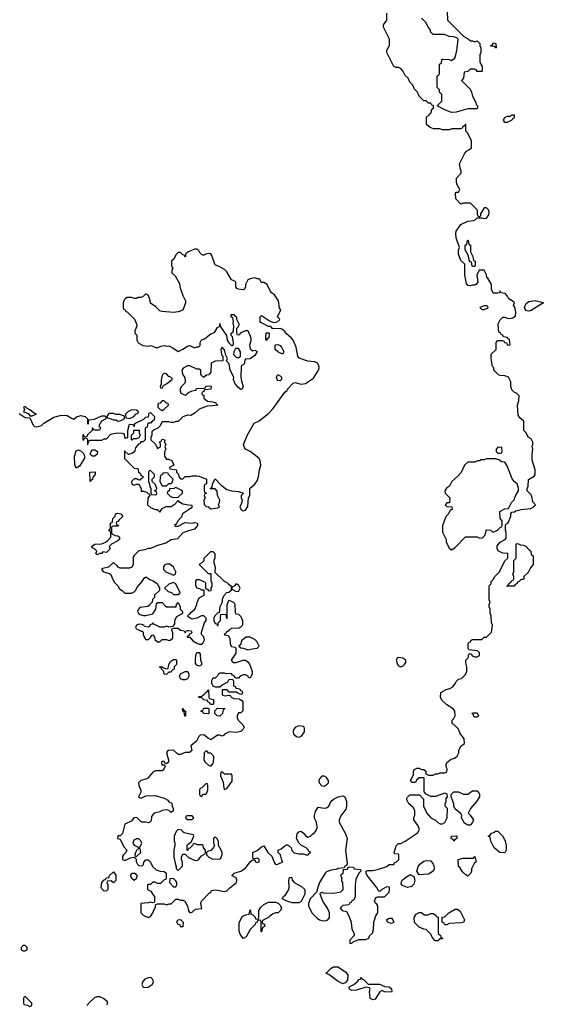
# Model space of a CAD drawing. Header units: inches. Extents: x 2380249 to 2585472, y 382747 to 546448.
# Tile 392 of 626: x 2488541 to 2493044, y 459680 to 468174. Entities that reach past the tile are written whole.
import ezdxf

# ---------------------------------------------------------------- set-up
doc = ezdxf.new("R2010")
doc.units = ezdxf.units.IN
doc.header["$MEASUREMENT"] = 0
for name, color, linetype in [('C4485', 7, 'Continuous'), ('C4486', 7, 'Continuous'), ('C4495', 7, 'Continuous'), ('C4496', 7, 'Continuous')]:
    doc.layers.add(name, color=color, linetype=linetype)

msp = doc.modelspace()

# ---------------------------------------------------------------- linework, layer by layer
at = {"layer": 'C4485', "color": 4, "elevation": 48}
for points in [[(2489672.5, 459912.5), (2489650, 459909.6), (2489622.4, 459897.6), (2489603.9, 459876.1), (2489595.3, 459850), (2489607.8, 459827.8), (2489630, 459824.2), (2489650, 459827.2), (2489685.1, 459850), (2489697.6, 459870), (2489690, 459895.3)], [(2488590, 459746), (2488578, 459742), (2488574, 459730), (2488574, 459690), (2488578, 459678), (2488610, 459674), (2488630, 459662), (2488646, 459670), (2488646, 459690)]]:
    msp.add_lwpolyline(points, close=True, dxfattribs=at)
msp.add_lwpolyline([(2489122, 459670), (2489145.4, 459694.6), (2489190, 459738), (2489211.6, 459748.4), (2489230, 459748.7), (2489268, 459730), (2489294, 459710), (2489299, 459690), (2489290, 459672)], dxfattribs=at)
at = {"layer": 'C4486', "color": 4, "elevation": 44}
for points in [[(2490000, 466172.5), (2489994, 466170), (2489974, 466150), (2489974, 466130), (2489970, 466126), (2489962, 466142), (2489950, 466146), (2489930, 466166), (2489910, 466166), (2489890, 466146), (2489871.1, 466108.9), (2489852, 466090), (2489852, 466050), (2489862, 466030), (2489854, 466010), (2489854, 465990), (2489883.6, 465963.6), (2489919.6, 465899.6), (2489924.7, 465870), (2489950, 465794), (2489972, 465750), (2489972, 465730), (2489950, 465668), (2489910, 465654), (2489870, 465648.7), (2489770, 465655.3), (2489750, 465662), (2489717, 465697), (2489669.4, 465729.4), (2489669, 465750), (2489655.3, 465790), (2489650, 465798), (2489630, 465808), (2489610, 465788), (2489590, 465778), (2489563.6, 465776.4), (2489550, 465768), (2489528.4, 465768.4), (2489510, 465778), (2489470, 465778), (2489454, 465770), (2489443.6, 465756.4), (2489434, 465730), (2489434, 465690), (2489438, 465678), (2489450, 465674), (2489458, 465658), (2489470, 465654), (2489531.1, 465591.1), (2489551.1, 465551.1), (2489552, 465530), (2489534, 465490), (2489534, 465470), (2489551.6, 465451.6), (2489552, 465410), (2489565.4, 465385.4), (2489603.6, 465363.6), (2489650, 465358), (2489670, 465362), (2489690, 465358), (2489714.6, 465345.4), (2489735.3, 465344.7), (2489763.1, 465356.9), (2489790, 465362), (2489810, 465358), (2489830, 465361), (2489864.5, 465344.5), (2489910, 465312), (2489950, 465331.3), (2489990, 465358), (2490000, 465360)], [(2490000, 465188), (2489990, 465188), (2489951.3, 465168.7), (2489942, 465150), (2489944.7, 465130), (2489951, 465110), (2489967.3, 465087.3), (2489971.1, 465051.1), (2489964.9, 465035.1), (2489938, 465010), (2489926.8, 464990), (2489926, 464970), (2489931.6, 464951.6), (2489970, 464934), (2489982, 464938), (2489986, 464950), (2490000, 464957)], [(2488538, 464778), (2488590, 464741.2), (2488630, 464738), (2488656.5, 464676.5), (2488670, 464665.2), (2488690, 464661.2), (2488730, 464674), (2488750, 464694), (2488834.8, 464745.2), (2488890, 464759.3), (2488930, 464762.7), (2488950, 464759.3), (2488990, 464735.3), (2489010, 464728.7), (2489031.1, 464748.9), (2489070, 464759), (2489106, 464750), (2489126, 464730), (2489126, 464690), (2489130, 464686), (2489134, 464690), (2489138, 464722), (2489187.3, 464727.3), (2489250, 464755.3), (2489276.4, 464756.4), (2489286, 464750), (2489286, 464730), (2489248.7, 464711.3), (2489226, 464670), (2489238, 464650), (2489230, 464634), (2489190, 464634), (2489178, 464638), (2489170, 464654), (2489166, 464650), (2489166, 464630), (2489127.3, 464592.7), (2489122, 464578), (2489110, 464574), (2489098, 464578), (2489092.7, 464592.7), (2489087.3, 464592.7), (2489086, 464550), (2489092.7, 464547.3), (2489098, 464562), (2489110, 464566), (2489122, 464562), (2489126, 464550), (2489126, 464510), (2489130, 464506), (2489138, 464542), (2489150, 464546), (2489250, 464548), (2489270, 464558), (2489290, 464558), (2489324.7, 464595.3), (2489338, 464602), (2489390, 464608.7), (2489427.3, 464607.3), (2489442, 464602), (2489447.3, 464567.3), (2489470, 464566), (2489474, 464570), (2489474, 464630), (2489490, 464686), (2489522, 464682), (2489527.3, 464667.3), (2489532.7, 464667.3), (2489534, 464690), (2489612.7, 464727.3), (2489630, 464746), (2489652.7, 464747.3), (2489658, 464782), (2489670, 464786), (2489706, 464750), (2489702, 464718), (2489687.3, 464712.7), (2489670, 464694), (2489647.3, 464692.7), (2489642, 464658), (2489626, 464650), (2489626, 464550), (2489607.3, 464532.7), (2489588, 464532), (2489582, 464518), (2489567.3, 464512.7), (2489540.4, 464479.6), (2489533.2, 464446.8), (2489510, 464432), (2489482, 464422), (2489470, 464434), (2489458, 464438), (2489450, 464454), (2489446, 464450), (2489447.3, 464387.3), (2489530, 464306), (2489562, 464302), (2489566, 464270), (2489582, 464262), (2489587.3, 464247.3), (2489606, 464230), (2489602, 464218), (2489587.3, 464212.7), (2489578, 464202), (2489563.6, 464203.6), (2489550, 464214), (2489530, 464214), (2489508, 464190), (2489508.4, 464168.4), (2489530, 464158), (2489550, 464168), (2489570, 464166), (2489588.7, 464130), (2489590, 464106), (2489610, 464108), (2489638, 464098), (2489650, 464086), (2489662, 464082), (2489666, 464070), (2489648, 464050), (2489646, 463990), (2489670, 463966), (2489710, 463948), (2489727.3, 463947.3), (2489750, 463926), (2489770, 463958), (2489804.7, 463975.3), (2489850, 463975.3), (2489883.6, 463996.4), (2489910, 464026), (2489916.4, 464016.4), (2489950, 463998), (2490000, 463990.1)], [(2490000, 464761.5), (2489990, 464762), (2489950, 464748), (2489910, 464708.7), (2489890, 464708), (2489870, 464698), (2489850, 464698), (2489830, 464706), (2489770, 464706), (2489751.6, 464668.4), (2489734, 464650), (2489703.6, 464636.4), (2489682, 464618), (2489682, 464590), (2489674, 464570), (2489674, 464550), (2489712.7, 464512.7), (2489730, 464474), (2489758, 464490), (2489758, 464518), (2489746, 464530), (2489762, 464538), (2489770, 464554), (2489794, 464550), (2489792, 464530), (2489802, 464510), (2489794, 464490), (2489802, 464470), (2489792.7, 464447.3), (2489792, 464410), (2489810, 464382), (2489830, 464382), (2489854, 464370), (2489872, 464330), (2489834, 464310), (2489838, 464298), (2489894, 464290), (2489894, 464270), (2489912.7, 464252.7), (2489914, 464230), (2489930, 464214), (2489950, 464214), (2489970, 464234), (2490000, 464232.5)], [(2490000, 463946), (2489946, 463910), (2489938, 463882), (2489908, 463852), (2489894.6, 463825.4), (2489878, 463810), (2489885.6, 463805.6), (2489910, 463806), (2489970, 463835.3), (2490000, 463833.7)], [(2490000, 463763.3), (2489950, 463747.7), (2489903.2, 463696.8), (2489850, 463686.8), (2489802, 463658), (2489730, 463638), (2489670, 463611.3), (2489650, 463611), (2489620.4, 463599.6), (2489570, 463591), (2489526, 463550), (2489520.4, 463539.6), (2489522, 463470), (2489510, 463452), (2489490, 463442), (2489410, 463442), (2489391.6, 463451.6), (2489383.6, 463463.6), (2489350, 463492), (2489308.9, 463451.1), (2489260.4, 463439.6), (2489248, 463430), (2489266, 463410), (2489316.4, 463396.4), (2489328.7, 463388.7), (2489345.2, 463345.2), (2489360.2, 463320.2), (2489388, 463290), (2489403.1, 463263.1), (2489426, 463250), (2489450, 463226), (2489507.3, 463227.3), (2489530, 463238), (2489542, 463250), (2489558, 463282), (2489596.3, 463323.7), (2489619.6, 463360.4), (2489630, 463368), (2489664.7, 463344.7), (2489693.6, 463333.6), (2489730, 463308), (2489748.7, 463270), (2489748, 463250), (2489706, 463210), (2489706, 463190), (2489688.4, 463171.6), (2489686, 463150), (2489660.4, 463119.6), (2489648.4, 463111.6), (2489578, 463102), (2489566, 463090), (2489558, 463070), (2489568, 463050), (2489582, 463042), (2489610, 463034), (2489630, 463034), (2489690, 463048), (2489718, 463090), (2489722, 463138), (2489732.7, 463147.3), (2489770, 463146), (2489796.4, 463116.4), (2489810, 463108), (2489892, 463108), (2489894, 463130), (2489910, 463146), (2489926, 463110), (2489926, 463090), (2489946, 463070), (2489946, 463050), (2489896.4, 463023.6), (2489878, 462990), (2489876.4, 462963.6), (2489862, 462938), (2489830, 462934), (2489810, 462942), (2489790, 462934), (2489750, 462934), (2489698, 462958), (2489690, 462972), (2489682, 462958), (2489667.3, 462952.7), (2489662, 462938), (2489650, 462934), (2489618, 462938), (2489614, 462950), (2489596.9, 462956.9), (2489570, 462958), (2489548.9, 462951.1), (2489542, 462930), (2489544.7, 462924.7), (2489550, 462918), (2489590, 462898), (2489598, 462898), (2489606, 462890), (2489608, 462870), (2489627.3, 462827.3), (2489652.7, 462827.3), (2489672.7, 462847.3), (2489678, 462862), (2489690, 462866), (2489706, 462850), (2489707.3, 462827.3), (2489730, 462808), (2489751.6, 462808.4), (2489770, 462826), (2489810, 462826), (2489830, 462818), (2489839.6, 462820.4), (2489862, 462838), (2489864.7, 462850), (2489863.6, 462883.6), (2489854, 462910), (2489858, 462922), (2489870, 462926), (2489910, 462926), (2489928.4, 462908.4), (2489962, 462902), (2489970, 462886), (2489978, 462902), (2489990, 462906), (2490000, 462904.7)], [(2490000, 463024), (2489994, 463030), (2489998, 463042), (2490000, 463042.7)], [(2490000, 462857.3), (2489987.3, 462852.7), (2489986, 462846), (2490000, 462846)], [(2490000, 462506.3), (2489990, 462488), (2489970, 462478), (2489950, 462478), (2489930, 462488), (2489922, 462510), (2489928.7, 462531.3), (2489968.9, 462551.1), (2489994, 462550), (2490000, 462535)], [(2490000, 461852.4), (2489968.9, 461851.1), (2489930, 461834), (2489910, 461834), (2489870, 461872), (2489826, 461870), (2489816.4, 461863.6), (2489808.7, 461850), (2489826, 461790), (2489826, 461770), (2489810, 461754), (2489798, 461758), (2489790, 461774), (2489770, 461774), (2489766, 461770), (2489767.3, 461747.3), (2489790, 461746), (2489798, 461738), (2489790, 461714), (2489770, 461694), (2489712.7, 461692.7), (2489690, 461682), (2489648.4, 461631.6), (2489630, 461622), (2489586, 461610), (2489568, 461590), (2489568.9, 461568.9), (2489587.3, 461527.3), (2489588, 461510), (2489568, 461470), (2489570, 461466), (2489590, 461458), (2489630, 461478), (2489710, 461482), (2489790, 461458), (2489820.4, 461440.4), (2489830, 461428), (2489855.3, 461415.3), (2489858, 461390), (2489866, 461370), (2489866, 461350), (2489850, 461334), (2489832.7, 461352.7), (2489810, 461358), (2489770, 461351), (2489750, 461341), (2489706, 461330), (2489696.4, 461323.6), (2489680.4, 461299.6), (2489676.4, 461263.6), (2489666, 461250), (2489654.6, 461245.4), (2489630, 461252), (2489592.7, 461252.7), (2489552.7, 461292.7), (2489526, 461290), (2489510, 461262), (2489450, 461234), (2489430, 461154), (2489410, 461134), (2489390, 461132), (2489387.3, 461127.3), (2489386, 461110), (2489410, 461106), (2489439, 461039), (2489466, 461010), (2489458, 460990), (2489438, 460970), (2489430, 460954), (2489429.2, 460929.2), (2489450, 460922), (2489496, 460944), (2489528, 460948), (2489542, 460942), (2489548, 460928), (2489548, 460912), (2489558, 460890), (2489570, 460878), (2489590, 460875.3), (2489602, 460878), (2489610, 460886), (2489612.7, 460907.3), (2489630, 460926), (2489650, 460926), (2489670, 460906), (2489688, 460870), (2489720.2, 460840.2), (2489752.7, 460827.3), (2489790, 460826), (2489806, 460810), (2489806, 460770), (2489802, 460758), (2489790, 460754), (2489756.4, 460723.6), (2489730, 460722), (2489710, 460734), (2489690, 460734), (2489670, 460714), (2489650, 460714), (2489646, 460710), (2489646, 460670), (2489674.6, 460654.6), (2489690, 460626), (2489706, 460610), (2489706, 460570), (2489702, 460558), (2489690, 460554), (2489670, 460562), (2489650, 460554), (2489586, 460550), (2489586, 460470), (2489606, 460450), (2489650, 460428), (2489670, 460438), (2489690.9, 460469.1), (2489702, 460498), (2489712, 460510), (2489718, 460542), (2489730, 460546), (2489790, 460546), (2489810, 460538), (2489832.7, 460547.3), (2489850, 460548), (2489890, 460588), (2489907.3, 460587.3), (2489930, 460578), (2489950, 460578), (2489968.4, 460568.4), (2489990, 460526), (2489998, 460490), (2490000, 460486.2)], [(2490000, 461306), (2489990, 461306), (2489978, 461302), (2489974, 461290), (2489990, 461274), (2490000, 461274)], [(2490000, 461151.5), (2489960.4, 461160.4), (2489946, 461170), (2489942, 461182), (2489910, 461188), (2489892, 461170), (2489874, 461130), (2489874, 461090), (2489882, 461070), (2489882, 461050), (2489871.3, 461010), (2489872, 460950), (2489885.4, 460885.4), (2489892.7, 460867.3), (2489892.7, 460852.7), (2489910, 460834), (2489947.3, 460872.7), (2489947.3, 460907.3), (2489938, 460930), (2489938, 460950), (2489950, 460974), (2489970, 460974), (2490000, 460946.9)], [(2490000, 461022.7), (2489998, 461022), (2489994, 461010), (2489987.3, 461007.3), (2489988.4, 461051.6), (2490000, 461063.6)]]:
    msp.add_lwpolyline(points, dxfattribs=at)
at = {"layer": 'C4486', "color": 4}
for points, elevation in [([(2489790, 465126), (2489772.7, 465107.3), (2489763.6, 465063.6), (2489762, 465030), (2489754, 465010), (2489758, 464998), (2489770, 464994), (2489782, 465018), (2489810, 465031.3), (2489858, 465070), (2489858, 465078), (2489846, 465090), (2489830, 465095.3), (2489810, 465118)], 44), ([(2489790, 464886), (2489770, 464886), (2489752.7, 464867.3), (2489738, 464862), (2489734, 464850), (2489734, 464830), (2489754, 464810), (2489770, 464802), (2489786, 464810), (2489826, 464850), (2489822, 464862), (2489807.3, 464867.3)], 44), ([(2488590, 464838), (2488574, 464830), (2488582, 464810), (2488574, 464790), (2488615.3, 464775.3), (2488630, 464758), (2488650, 464756), (2488670, 464766), (2488686, 464770), (2488670, 464775.3), (2488630, 464808), (2488602, 464822)], 44), ([(2489510, 464808), (2489474, 464790), (2489454, 464770), (2489458, 464738), (2489490, 464734), (2489510, 464742), (2489526, 464750), (2489547.3, 464772.7), (2489562, 464778), (2489566, 464790), (2489550, 464806)], 44), ([(2489350, 464778), (2489310, 464778), (2489294, 464750), (2489298, 464738), (2489330, 464732), (2489350, 464722), (2489370, 464722), (2489390, 464712), (2489407.3, 464712.7), (2489430, 464722), (2489446, 464730), (2489446, 464750), (2489438, 464758), (2489407.3, 464767.3), (2489370, 464768)], 44), ([(2489510, 464546), (2489506, 464550), (2489506, 464590), (2489526, 464610), (2489527.3, 464632.7), (2489572.7, 464632.7), (2489574, 464610), (2489582, 464590), (2489570, 464566), (2489550, 464558), (2489522, 464558)], 44), ([(2489030, 464306), (2489016.4, 464336.4), (2489015.3, 464410), (2489030, 464454), (2489050, 464462), (2489072.7, 464452.7), (2489094, 464430), (2489102, 464410), (2489102, 464390), (2489056.9, 464323.1)], 44), ([(2489170, 464408), (2489156.4, 464416.4), (2489148.4, 464428.4), (2489158, 464450), (2489170, 464462), (2489190, 464462), (2489212, 464450), (2489210, 464426), (2489190, 464408)], 44), ([(2489670, 464286), (2489658, 464282), (2489654, 464270), (2489654, 464190), (2489662, 464170), (2489663.6, 464143.6), (2489674, 464130), (2489674, 464090), (2489678, 464078), (2489710, 464074), (2489722, 464078), (2489726, 464090), (2489722, 464102), (2489706, 464110), (2489722, 464118), (2489726, 464130), (2489710, 464166), (2489686, 464190), (2489686, 464210), (2489706, 464230), (2489706, 464250)], 44), ([(2489150, 464188.7), (2489146, 464270), (2489190, 464274), (2489194, 464270), (2489192, 464250), (2489172.7, 464227.3), (2489170, 464206), (2489158, 464202)], 44), ([(2489790, 464266), (2489778, 464262), (2489774, 464250), (2489758, 464242), (2489752.7, 464227.3), (2489752, 464190), (2489770, 464154), (2489810, 464154), (2489828.4, 464171.6), (2489850, 464172), (2489859, 464181), (2489866, 464210), (2489826, 464250), (2489822, 464262)], 44), ([(2489890, 464138), (2489871.1, 464128.9), (2489834, 464126), (2489831.6, 464108.4), (2489818, 464102), (2489814, 464090), (2489842, 464062), (2489870, 464052), (2489910, 464054), (2489946, 464090), (2489946, 464110)], 44), ([(2489290, 463578), (2489258, 463582), (2489250, 463568.7), (2489230, 463568.7), (2489210, 463558), (2489198, 463570), (2489206, 463590), (2489188.4, 463608.4), (2489170, 463618), (2489162, 463630), (2489190, 463650.8), (2489248.4, 463651.6), (2489276.4, 463663.6), (2489300.4, 463679.6), (2489328, 463710), (2489327.3, 463747.3), (2489322, 463762), (2489308, 463770), (2489322, 463778), (2489326, 463790), (2489326, 463830), (2489342, 463838), (2489346, 463870), (2489366, 463890), (2489368.9, 463911.1), (2489390, 463918), (2489414, 463910), (2489431.3, 463888.7), (2489399.6, 463860.4), (2489390, 463846), (2489378, 463842), (2489374, 463830), (2489378, 463818), (2489390, 463814), (2489394, 463806), (2489350, 463806), (2489338, 463802), (2489334, 463790), (2489334, 463750), (2489338, 463738), (2489365.4, 463725.4), (2489390, 463722), (2489402, 463710), (2489402, 463690), (2489390, 463678), (2489334, 463650), (2489314, 463630), (2489322, 463610)], 44), ([(2489810, 463478), (2489794, 463470), (2489783.6, 463456.4), (2489782, 463430), (2489802, 463410), (2489870, 463382), (2489886, 463390), (2489888, 463410), (2489868, 463450), (2489836.4, 463476.4)], 44), ([(2489870, 463318), (2489830, 463304), (2489792, 463270), (2489822, 463242), (2489851.6, 463231.6), (2489870, 463214), (2489910, 463214), (2489926, 463230), (2489890, 463306)], 44), ([(2489810, 462526), (2489787.3, 462527.3), (2489786, 462550), (2489766, 462570), (2489762, 462582), (2489750, 462586), (2489747.3, 462592.7), (2489771.6, 462591.6), (2489782, 462582), (2489810, 462574), (2489822, 462578), (2489828.4, 462611.6), (2489843.1, 462636.9), (2489870, 462654), (2489890, 462654), (2489894, 462650), (2489894, 462610), (2489874, 462590), (2489874, 462570), (2489858, 462562), (2489850, 462546), (2489830, 462546)], 44), ([(2489966, 462166), (2489962, 462202), (2489948.4, 462208.4), (2489946, 462230), (2489950, 462234), (2489958, 462218), (2489974, 462210), (2489974, 462170), (2489970, 462166)], 44), ([(2489570, 461108), (2489550, 461108), (2489525.4, 461094.6), (2489518, 461070), (2489530, 461052), (2489570, 461034), (2489582, 461038), (2489595.3, 461070), (2489588, 461090)], 44), ([(2489570, 461026), (2489550, 461006), (2489542, 460990), (2489534, 460970), (2489538, 460958), (2489550, 460954), (2489586, 460990), (2489582, 461022)], 44), ([(2489350, 460728), (2489330, 460746), (2489298, 460742), (2489294, 460730), (2489302, 460710), (2489302, 460670), (2489290, 460658), (2489270, 460657.2), (2489250, 460675.3), (2489244.5, 460690), (2489249.5, 460730.5), (2489270, 460754), (2489282, 460758), (2489288, 460772), (2489310, 460774), (2489318, 460790), (2489350, 460822), (2489370, 460794), (2489371.1, 460748.9)], 44), ([(2489530, 460748), (2489510, 460766), (2489498, 460790), (2489508.4, 460811.6), (2489534, 460810), (2489554, 460790), (2489550, 460766)], 44), ([(2489870, 460766), (2489838, 460762), (2489834, 460730), (2489870, 460694), (2489890, 460694), (2489898, 460710), (2489898, 460730), (2489890, 460746)], 44), ([(2489930, 460348), (2489926, 460366), (2489908, 460370), (2489898, 460390), (2489906, 460410), (2489930, 460412), (2489954, 460390), (2489950, 460349)], 44), ([(2488590, 460186), (2488570, 460186), (2488554, 460170), (2488554, 460150), (2488570, 460142), (2488590, 460142), (2488606, 460150), (2488606, 460170)], 48)]:
    msp.add_lwpolyline(points, close=True, dxfattribs=dict(at, elevation=elevation))
at = {"layer": 'C4495', "color": 4, "elevation": 44}
msp.add_lwpolyline([(2491293, 460000), (2491356.9, 459956.9), (2491374, 459930), (2491371.6, 459888.4), (2491350, 459866), (2491330, 459858), (2491290, 459878), (2491210, 459938), (2491186, 459946), (2491186, 459950), (2491230, 459992), (2491246, 460000)], dxfattribs=at)
msp.add_lwpolyline([(2491750, 459786), (2491690, 459788.7), (2491670, 459798), (2491650, 459788), (2491610, 459724), (2491590, 459717.2), (2491566, 459730), (2491562, 459790), (2491566, 459810), (2491562, 459822), (2491530, 459828), (2491450, 459802), (2491410, 459798), (2491388, 459810), (2491386, 459830), (2491426, 459850), (2491460.4, 459879.6), (2491470, 459894), (2491482, 459898), (2491490, 459914), (2491498, 459898), (2491510, 459894), (2491550, 459854), (2491647.3, 459852.7), (2491692.7, 459832.7), (2491730, 459832), (2491750, 459814), (2491754, 459790)], close=True, dxfattribs=at)
at = {"layer": 'C4496', "color": 4, "elevation": 44}
for points in [[(2490000, 460486.2), (2490009, 460469), (2490030, 460475.3), (2490059.8, 460500.2), (2490113, 460507), (2490106, 460550), (2490110.8, 460569.2), (2490179.6, 460640.4), (2490194, 460650), (2490198, 460662), (2490232, 460668), (2490310, 460652.7), (2490330, 460659.3), (2490355.2, 460684.8), (2490413, 460730), (2490417.3, 460750), (2490410.8, 460770.8), (2490374, 460790), (2490394, 460810), (2490450, 460828.7), (2490490, 460855.3), (2490530, 460908), (2490550, 460926), (2490570, 460926), (2490578, 460910), (2490590, 460904), (2490610, 460909.2), (2490610, 460931), (2490590, 460942), (2490570, 460934), (2490558, 460938), (2490554, 460950), (2490554, 460990), (2490590, 461008), (2490630, 461038), (2490650, 461046), (2490684, 460990), (2490719.3, 460959.3), (2490740.4, 460900.4), (2490750, 460886), (2490770, 460888), (2490812, 460908), (2490803.6, 460923.6), (2490792, 460970), (2490774, 460990), (2490774, 461010), (2490799.8, 461020.2), (2490830, 461048), (2490850, 461058), (2490868.4, 461048.4), (2490886, 461030), (2490890, 461006), (2490910, 460988), (2490950, 460978), (2490990, 460978), (2491011.6, 460968.4), (2491034, 460970), (2491038, 460982), (2491052, 460990), (2491050, 460994), (2491038, 460998), (2491034, 461010), (2491014, 461030), (2490974, 461050), (2490950, 461074), (2490931.6, 461111.6), (2490936, 461150), (2490950, 461168.7), (2490970, 461174), (2490994.8, 461154.8), (2491010, 461135.3), (2491030, 461122), (2491050.9, 461129.1), (2491070, 461148), (2491084.7, 461155.3), (2491102, 461178), (2491111.3, 461210), (2491105.4, 461225.4), (2491104.7, 461250), (2491084.9, 461284.9), (2491085.5, 461310), (2491096.3, 461343.7), (2491118, 461382), (2491170, 461372.7), (2491190, 461374), (2491210, 461388), (2491227.3, 461430), (2491250, 461449.2), (2491290, 461469), (2491330, 461478), (2491348.4, 461468.4), (2491354.6, 461454.6), (2491362, 461430), (2491362, 461390), (2491356.5, 461363.5), (2491314.6, 461305.4), (2491298, 461270), (2491298, 461250), (2491355.3, 461150), (2491368.7, 461110), (2491354, 461010), (2491367.3, 460892.7), (2491362, 460878), (2491346, 460870), (2491342, 460858), (2491292.7, 460852.7), (2491270, 460842), (2491230, 460838), (2491190, 460822), (2491178, 460810), (2491129, 460730), (2491108, 460670), (2491106, 460650), (2491048, 460590), (2491035.3, 460550), (2491035.3, 460530), (2491062, 460470), (2491110, 460422), (2491130, 460408.7), (2491160.2, 460400.2), (2491190, 460402), (2491202, 460410), (2491214.8, 460430), (2491214.8, 460470), (2491198, 460510), (2491158, 460570), (2491134, 460630), (2491138, 460642), (2491154, 460646), (2491162, 460642), (2491250, 460639), (2491314, 460650), (2491334, 460670), (2491332, 460730), (2491323.6, 460743.6), (2491322, 460770), (2491314, 460790), (2491318, 460802), (2491334, 460810), (2491338, 460842), (2491370, 460846), (2491378, 460862), (2491390, 460866), (2491422, 460862), (2491428.4, 460848.4), (2491482, 460842), (2491486, 460830), (2491468, 460812), (2491443.1, 460756.9), (2491438, 460710), (2491436.4, 460603.6), (2491422, 460578), (2491406, 460570), (2491402, 460558), (2491390, 460554), (2491382, 460538), (2491330, 460532), (2491308.7, 460510), (2491326, 460490), (2491362, 460482), (2491383.1, 460443.1), (2491402, 460390), (2491408.9, 460328.9), (2491428, 460290), (2491427.3, 460272.7), (2491390, 460234), (2491390, 460206), (2491410, 460208), (2491421, 460219), (2491470, 460238), (2491530, 460238), (2491554, 460250), (2491562, 460270), (2491586, 460294), (2491595.3, 460324.7), (2491598, 460390), (2491616.9, 460443.1), (2491632, 460470), (2491632, 460530), (2491623.6, 460543.6), (2491610, 460554), (2491604.7, 460570), (2491610, 460586), (2491618, 460602), (2491630, 460606), (2491690, 460606), (2491730, 460646), (2491734, 460670), (2491734, 460690), (2491710, 460692), (2491668.4, 460671.6), (2491650, 460654), (2491638, 460658), (2491622, 460690), (2491542, 460790), (2491532, 460810), (2491532.7, 460827.3), (2491544.7, 460835.3), (2491590, 460835.3), (2491630, 460842), (2491712, 460868), (2491730, 460886), (2491770, 460886), (2491778, 460902), (2491790, 460906), (2491814, 460930), (2491814, 460970), (2491810, 460974), (2491778, 460978), (2491774, 460990), (2491790, 461046), (2491810, 461066), (2491831.6, 461068.4), (2491870, 461088), (2491955.3, 461144.7), (2491976.9, 461163.1), (2491991.6, 461188.4), (2491979.8, 461219.8), (2491944.7, 461270), (2491944.7, 461290), (2491951.1, 461311.1), (2491951.1, 461351.1), (2491936.9, 461376.9), (2491902, 461410), (2491883.6, 461443.6), (2491883.6, 461456.4), (2491890, 461466), (2491910, 461486), (2491990, 461486), (2492002, 461482), (2492006, 461470), (2492026, 461450), (2492028, 461390), (2492055.3, 461330), (2492090, 461288), (2492130, 461268), (2492150, 461248), (2492170, 461238), (2492190, 461238), (2492211.1, 461248.9), (2492231.6, 461288.4), (2492234, 461370), (2492214, 461390), (2492214, 461410), (2492222, 461430), (2492223.6, 461456.4), (2492234, 461470), (2492232.7, 461492.7), (2492210, 461502), (2492130, 461471.3), (2492090, 461471.3), (2492051.6, 461491.6), (2492032.7, 461512.7), (2492032.7, 461632.7), (2491990, 461634), (2491967.3, 461612.7), (2491962, 461598), (2491950, 461594), (2491930, 461594), (2491914, 461610), (2491939.6, 461660.4), (2491942, 461690), (2491950, 461706), (2491970, 461718), (2491990, 461718), (2492010, 461706), (2492030, 461706), (2492046, 461690), (2492047.3, 461667.3), (2492070, 461658), (2492110, 461658), (2492130, 461668), (2492150, 461668), (2492170, 461678), (2492210, 461678), (2492230, 461686), (2492232, 461710), (2492222, 461730), (2492222, 461750), (2492230, 461766), (2492266.4, 461793.6), (2492295.3, 461804.7), (2492318, 461822), (2492331.3, 461850), (2492332, 461870), (2492350, 461906), (2492382, 461930), (2492378, 461970), (2492342, 462022), (2492330, 462054), (2492290, 462094), (2492278, 462098), (2492274, 462110), (2492274, 462130), (2492290, 462146), (2492302, 462170), (2492298, 462210), (2492282, 462230), (2492230, 462264.7), (2492184.5, 462304.5), (2492174.8, 462330), (2492178, 462370), (2492223.5, 462396.5), (2492254.4, 462405.6), (2492279.8, 462420.2), (2492304.7, 462450), (2492311.6, 462468.4), (2492330, 462486), (2492354, 462490), (2492390, 462526), (2492402, 462550), (2492402, 462590), (2492394, 462626), (2492394, 462650), (2492414, 462670), (2492418, 462702), (2492430, 462706), (2492442, 462702), (2492447.3, 462687.3), (2492470, 462678), (2492490, 462678), (2492511.6, 462688.4), (2492511.6, 462711.6), (2492494, 462730), (2492418, 462738), (2492414, 462750), (2492414, 462790), (2492418, 462802), (2492432.7, 462807.3), (2492438, 462822), (2492450, 462826), (2492530, 462826), (2492550, 462846), (2492570, 462846), (2492614, 462890), (2492622, 462950), (2492614, 462970), (2492612, 463030), (2492602, 463050), (2492602, 463090), (2492594, 463110), (2492594, 463130), (2492602, 463150), (2492594, 463170), (2492594, 463290), (2492611.6, 463308.4), (2492612.7, 463327.3), (2492630, 463346), (2492642, 463370), (2492682, 463410), (2492730, 463506), (2492754, 463530), (2492754, 463570), (2492712.7, 463572.7), (2492674, 463590), (2492662, 463610), (2492663.6, 463636.4), (2492690, 463668), (2492731.6, 463688.4), (2492739.6, 463700.4), (2492742, 463750), (2492734, 463770), (2492734, 463810), (2492738, 463822), (2492752.7, 463827.3), (2492759.6, 463840.4), (2492782, 463890), (2492782, 463910), (2492790, 463926), (2492811.6, 463928.4), (2492823.6, 463936.4), (2492870, 463948.7), (2492950, 463958), (2492974, 463970), (2492994, 463990), (2492970, 464014), (2492964.7, 464050), (2492955.3, 464075.3), (2492922, 464110), (2492922, 464130), (2492932, 464150), (2492932.7, 464207.3), (2492983.6, 464236.4), (2492992, 464250), (2492991.3, 464290), (2492965.4, 464374.6), (2492965.4, 464425.4), (2492971.3, 464470), (2492964.7, 464495.3), (2492971.1, 464508.9), (2492971.3, 464530), (2492956.9, 464556.9), (2492930, 464574), (2492914, 464610), (2492894, 464630), (2492892, 464710), (2492859.6, 464739.6), (2492843.6, 464763.6), (2492838, 464850), (2492851.3, 464890), (2492852, 464930), (2492834, 464950), (2492810, 464962), (2492790, 464982), (2492782, 465010), (2492782, 465050), (2492762, 465090), (2492730, 465102.8), (2492690, 465104.7), (2492674, 465110), (2492634, 465150), (2492634, 465170), (2492623.6, 465183.6), (2492612, 465250), (2492612.7, 465287.3), (2492654, 465330), (2492654, 465390), (2492670, 465406), (2492710, 465406), (2492722, 465402), (2492726, 465390), (2492746, 465386), (2492750, 465368), (2492770, 465366), (2492774, 465370), (2492770, 465414), (2492758, 465418), (2492751.6, 465431.6), (2492718, 465438), (2492712, 465452), (2492698, 465458), (2492694, 465470), (2492678, 465478), (2492672, 465550), (2492690, 465586), (2492712.7, 465607.3), (2492730, 465608), (2492750, 465598), (2492770, 465595.3), (2492798, 465602), (2492821, 465619), (2492825.5, 465650), (2492814.4, 465694.4), (2492804.7, 465710), (2492812, 465730), (2492794, 465750), (2492764.7, 465764.7), (2492752, 465790), (2492731.1, 465811.1), (2492698, 465818), (2492690, 465834), (2492682, 465818), (2492670, 465814), (2492630, 465814), (2492614, 465850), (2492614, 465890), (2492583.6, 465943.6), (2492574, 465950), (2492572, 465972), (2492550, 466014), (2492507.3, 466012.7), (2492488.9, 465968.9), (2492495.3, 465910), (2492478, 465890), (2492470, 465884.7), (2492450, 465884.7), (2492430, 465878), (2492410, 465882), (2492398.8, 465898.8), (2492383, 465970), (2492384.7, 466064.7), (2492350, 466096), (2492330.6, 466150), (2492330, 466186), (2492338, 466210), (2492310, 466292), (2492306.7, 466330), (2492310.4, 466349.6), (2492350, 466408), (2492410, 466435.3), (2492459.6, 466440.4), (2492472.7, 466447.3), (2492490, 466466), (2492530, 466466), (2492550, 466458), (2492570, 466462), (2492590.7, 466489.3), (2492594.8, 466510), (2492590, 466532), (2492572, 466550), (2492550, 466552), (2492520.4, 466499.6), (2492518, 466482), (2492510, 466474), (2492498, 466478), (2492494, 466490), (2492494, 466530), (2492434, 466590), (2492370, 466592), (2492350, 466582), (2492306, 466630), (2492303.6, 466676.4), (2492310, 466686), (2492330, 466686), (2492342, 466710), (2492318, 466750), (2492312, 466770), (2492312.7, 466807.3), (2492352, 466850), (2492352, 466870), (2492345.4, 466885.4), (2492338.8, 466930), (2492382, 467018), (2492399.6, 467040.4), (2492425.4, 467054.6), (2492442, 467070), (2492442, 467130), (2492410, 467194), (2492392.7, 467212.7), (2492394, 467270), (2492390, 467274), (2492382, 467258), (2492366, 467250), (2492362, 467238), (2492347.3, 467232.7), (2492270, 467231.3), (2492250, 467224.7), (2492190, 467224.7), (2492168.4, 467231.6), (2492112.7, 467232.7), (2492083.6, 467243.6), (2492054, 467270), (2492054, 467330), (2492058, 467342), (2492072.7, 467347.3), (2492078, 467362), (2492094, 467370), (2492098, 467402), (2492114, 467410), (2492112.7, 467432.7), (2492098, 467438), (2492090, 467454), (2492070, 467454), (2492050, 467474), (2492030, 467474), (2491990, 467514), (2491974, 467550), (2491950, 467574), (2491934, 467610), (2491910, 467634), (2491894, 467670), (2491870, 467694), (2491850, 467734), (2491834, 467750), (2491810, 467762), (2491790, 467762), (2491771.6, 467771.6), (2491712, 467890), (2491712, 467910), (2491732.7, 467952.7), (2491732.7, 468007.3), (2491682, 468110), (2491682, 468130), (2491711.3, 468170), (2491712, 468230)], [(2492232.7, 468247.3), (2492234, 468170), (2492374, 468030), (2492414, 468010), (2492432.7, 467992.7), (2492451.6, 467991.6), (2492470, 467982), (2492491.6, 467991.6), (2492514, 467970), (2492514, 467950), (2492522, 467930), (2492522, 467890), (2492514, 467870), (2492514, 467810), (2492523.6, 467783.6), (2492534, 467770), (2492534, 467730), (2492530, 467726), (2492490, 467726), (2492482, 467742), (2492470, 467746), (2492430, 467746), (2492410, 467726), (2492378, 467722), (2492371.6, 467668.4), (2492354, 467650), (2492430, 467574), (2492442, 467550), (2492450, 467514), (2492479.6, 467459.6), (2492482, 467442), (2492494, 467430), (2492494, 467410), (2492490, 467406), (2492410, 467406), (2492350, 467388.7), (2492310, 467377.2), (2492270, 467374), (2492210, 467395.3), (2492146, 467430), (2492186, 467470), (2492186, 467530), (2492166, 467550), (2492166, 467570), (2492146, 467590), (2492146, 467690), (2492162, 467698), (2492166, 467710), (2492166, 467790), (2492182, 467798), (2492186, 467830), (2492190, 467834), (2492250, 467832), (2492270, 467822), (2492299, 467841), (2492314.6, 467905.4), (2492327.3, 468007.3), (2492316.4, 468016.4), (2492287.3, 468027.3), (2492250, 468028), (2492207.3, 468047.3), (2492110, 468046), (2492088.4, 468068.4), (2492087.3, 468087.3), (2492068.4, 468108.4), (2492050, 468146), (2492010, 468186)], [(2490000, 464232.5), (2490010, 464232), (2490030, 464238), (2490070, 464238), (2490090, 464236), (2490154, 464210), (2490154, 464170), (2490138, 464162), (2490134, 464150), (2490134, 464110), (2490138, 464098), (2490154, 464090), (2490138, 464082), (2490134, 464070), (2490142, 464050), (2490132, 464030), (2490132.7, 463992.7), (2490150, 463974), (2490171.6, 463971.6), (2490190, 463954), (2490250, 463962), (2490266, 463970), (2490258, 463990), (2490267.3, 464012.7), (2490268, 464030), (2490248.4, 464068.4), (2490247.3, 464107.3), (2490230, 464126), (2490190, 464126), (2490186, 464130), (2490202, 464138), (2490206, 464170), (2490230, 464212), (2490279.8, 464159.8), (2490330, 464121), (2490370, 464111), (2490430, 464104.7), (2490474, 464090), (2490454, 464070), (2490454, 464050), (2490462, 464030), (2490456.9, 464003.1), (2490442, 463970), (2490452, 463950), (2490470, 463938), (2490490, 463942), (2490510, 463974), (2490515.3, 464050), (2490528, 464070), (2490528.7, 464130), (2490570, 464166), (2490590, 464196), (2490602, 464230), (2490611.8, 464290), (2490623.7, 464330), (2490618, 464370), (2490605.2, 464390), (2490530, 464449), (2490490, 464468.7), (2490482, 464482), (2490474, 464510), (2490506.6, 464593.4), (2490566.5, 464693.5), (2490610, 464712.7), (2490690, 464777.3), (2490730, 464820.7), (2490830, 464962), (2490850, 464974), (2490854, 464986), (2490902, 465038), (2490915.3, 465044.7), (2490970, 465030.8), (2491010, 465034.8), (2491078, 465082), (2491121.2, 465150), (2491126.6, 465170), (2491124.5, 465190), (2491110.8, 465210.8), (2491090, 465223), (2491029.4, 465229.4), (2490953.6, 465253.6), (2490942, 465270), (2490929, 465350), (2490900.9, 465410), (2490885.2, 465430), (2490843.6, 465463.6), (2490830, 465484), (2490810, 465502), (2490790, 465509), (2490728, 465508), (2490710, 465526), (2490690, 465526), (2490622, 465562), (2490618, 465570), (2490618, 465610), (2490630, 465622), (2490696.9, 465576.9), (2490730, 465562), (2490756.4, 465563.6), (2490782, 465578), (2490786, 465590), (2490768, 465610), (2490795.3, 465670), (2490785.2, 465685.2), (2490775.3, 465750), (2490740.4, 465800.4), (2490716.4, 465816.4), (2490700.2, 465840.2), (2490678, 465890), (2490650, 465906), (2490627.3, 465907.3), (2490618, 465930), (2490610, 465938), (2490590, 465938), (2490570, 465948), (2490530, 465938), (2490511.3, 465928.7), (2490491.3, 465890), (2490490.9, 465869.1), (2490482, 465850), (2490470, 465844), (2490428.7, 465848.7), (2490416.4, 465856.4), (2490408.4, 465868.4), (2490406, 465910), (2490398, 465918), (2490368.9, 465928.9), (2490330, 465998), (2490310, 466018), (2490270, 466042), (2490230, 466058), (2490224.7, 466064.7), (2490199.5, 466139.5), (2490190, 466154), (2490170, 466157.2), (2490147.7, 466152.3), (2490130, 466142), (2490123.1, 466143.1), (2490110, 466148), (2490099, 466159), (2490090, 466178), (2490078, 466190), (2490070, 466194), (2490050, 466193.2), (2490000, 466172.5)], [(2490000, 465360), (2490010, 465362), (2490050, 465342), (2490070, 465352), (2490087.3, 465352.7), (2490098, 465362), (2490098, 465390), (2490110, 465411.3), (2490138, 465422), (2490190, 465462.8), (2490224, 465476), (2490250, 465518), (2490268, 465530), (2490270, 465552), (2490271.3, 465530), (2490326, 465450), (2490331.3, 465410), (2490347.1, 465387.1), (2490370, 465364.7), (2490376.4, 465363.6), (2490387.3, 465372.7), (2490388, 465390), (2490378, 465438), (2490368, 465450), (2490368, 465470), (2490382, 465478), (2490387.3, 465492.7), (2490388.7, 465530), (2490384, 465556), (2490388, 465570), (2490382, 465602), (2490368, 465610), (2490368, 465630), (2490391, 465631), (2490398, 465618), (2490412, 465612), (2490412, 465590), (2490432, 465550), (2490430, 465526), (2490414, 465510), (2490414, 465470), (2490418, 465458), (2490430, 465454), (2490442, 465458), (2490448, 465472), (2490490, 465492), (2490510, 465492), (2490538, 465430), (2490536.9, 465403.1), (2490525.4, 465365.4), (2490530, 465334), (2490550, 465318), (2490570, 465322), (2490591.6, 465311.6), (2490570, 465278), (2490530, 465248.7), (2490490, 465246), (2490483.6, 465236.4), (2490478, 465202), (2490452.7, 465187.3), (2490450.7, 465090), (2490454.8, 465054.8), (2490470.7, 465009.3), (2490462, 464990), (2490450, 464984), (2490423.1, 465003.1), (2490398, 465038), (2490388, 465070), (2490388.7, 465090), (2490359.3, 465150), (2490350, 465206), (2490326, 465230), (2490335.3, 465250), (2490320.4, 465280.4), (2490310, 465326), (2490290, 465348), (2490278, 465330), (2490283.6, 465283.6), (2490294, 465270), (2490294, 465230), (2490230, 465228), (2490194, 465210), (2490192.7, 465132.7), (2490174, 465110), (2490152.7, 465107.3), (2490128.4, 465088.4), (2490106, 465110), (2490106, 465150), (2490090, 465158), (2490070, 465158), (2490010, 465188), (2490000, 465188)], [(2490000, 464957), (2490030, 464972), (2490062, 464978), (2490068.4, 464991.6), (2490130, 464994), (2490142, 464998), (2490148.4, 465011.6), (2490190, 465014), (2490194, 465010), (2490192.7, 464987.3), (2490138, 464982), (2490130, 464966), (2490118, 464962), (2490114, 464950), (2490118, 464938), (2490130, 464934), (2490132, 464910), (2490150, 464892), (2490163.6, 464883.6), (2490210, 464878), (2490234, 464870), (2490238, 464858), (2490252, 464850), (2490210, 464842), (2490159.6, 464840.4), (2490090, 464815.3), (2490056.9, 464783.1), (2490019.6, 464760.4), (2490000, 464761.5)], [(2490000, 463990.1), (2490026, 463986), (2490028, 463970), (2490020.4, 463959.6), (2490000, 463946)], [(2490000, 463833.7), (2490030, 463832), (2490050, 463837), (2490075.3, 463830), (2490076, 463810), (2490050, 463778.8), (2490000, 463763.3)], [(2490000, 463042.7), (2490010, 463046), (2490019.6, 463060.4), (2490052, 463090), (2490072, 463130), (2490072.7, 463147.3), (2490090, 463186), (2490134, 463210), (2490134, 463254), (2490110, 463254), (2490102, 463262), (2490074, 463270), (2490062, 463290), (2490062, 463330), (2490070, 463346), (2490090, 463346), (2490142, 463322), (2490146, 463310), (2490146, 463266), (2490162, 463262), (2490170, 463246), (2490194, 463250), (2490194, 463270), (2490202, 463290), (2490202, 463310), (2490194, 463330), (2490194, 463390), (2490190, 463394), (2490170, 463394), (2490094, 463470), (2490098, 463482), (2490112.7, 463487.3), (2490132.7, 463507.3), (2490134, 463530), (2490190, 463586), (2490210, 463586), (2490226, 463570), (2490226, 463530), (2490218, 463510), (2490218, 463490), (2490228, 463450), (2490227.3, 463407.3), (2490306, 463330), (2490330, 463318), (2490343.1, 463303.1), (2490366, 463290), (2490366, 463250), (2490347.3, 463232.7), (2490326, 463230), (2490300.4, 463199.6), (2490288.9, 463171.1), (2490288, 463150), (2490268, 463110), (2490262, 463058), (2490250, 463054), (2490226, 463030), (2490218, 463010), (2490218, 462990), (2490230, 462966), (2490242, 462962), (2490250, 462946), (2490254, 462950), (2490254, 462970), (2490274, 462990), (2490274, 463030), (2490278, 463042), (2490290, 463046), (2490322, 463042), (2490326, 463010), (2490332.7, 463007.3), (2490332.7, 463127.3), (2490343.6, 463156.4), (2490350, 463166), (2490390, 463146), (2490398, 463130), (2490400.4, 463060.4), (2490407.3, 463047.3), (2490430, 463046), (2490450, 463026), (2490466, 462990), (2490466, 462950), (2490446, 462930), (2490434.6, 462925.4), (2490370, 462922), (2490348.4, 462911.6), (2490342, 462898), (2490326, 462890), (2490322, 462878), (2490306, 462870), (2490310, 462866), (2490342, 462862), (2490356.4, 462836.4), (2490358, 462790), (2490366, 462770), (2490370, 462766), (2490402, 462762), (2490407.3, 462747.3), (2490408, 462710), (2490368, 462650), (2490376.4, 462636.4), (2490388.9, 462628.9), (2490410, 462628.7), (2490470, 462649), (2490490, 462648.7), (2490512.9, 462632.9), (2490528.9, 462608.9), (2490548.7, 462550), (2490548, 462530), (2490530, 462494), (2490518, 462498), (2490514, 462510), (2490490, 462522), (2490470, 462522), (2490446, 462510), (2490430, 462494), (2490410, 462494), (2490398, 462498), (2490392.7, 462512.7), (2490378, 462518), (2490370, 462534), (2490330, 462532), (2490310, 462538), (2490270, 462538), (2490258, 462530), (2490250, 462514), (2490230, 462494), (2490210, 462494), (2490198, 462470), (2490198, 462450), (2490207.3, 462427.3), (2490230, 462418), (2490270, 462418), (2490286.4, 462433.6), (2490336.9, 462463.1), (2490350, 462486), (2490382, 462482), (2490387.3, 462467.3), (2490388, 462428), (2490402, 462422), (2490407.3, 462407.3), (2490442, 462402), (2490447.3, 462387.3), (2490462, 462382), (2490466, 462370), (2490462, 462358), (2490450, 462354), (2490423.6, 462363.6), (2490410, 462374), (2490350, 462374), (2490331.6, 462391.6), (2490288, 462392), (2490288.7, 462348.7), (2490310, 462342), (2490350, 462346), (2490362, 462342), (2490366, 462330), (2490390, 462318), (2490436.4, 462316.4), (2490460.4, 462300.4), (2490468, 462290), (2490467.3, 462212.7), (2490450, 462194), (2490430, 462194), (2490418, 462170), (2490418, 462150), (2490428, 462130), (2490468, 462090), (2490478, 462070), (2490470, 462054), (2490450, 462034), (2490410, 462024.7), (2490348.4, 462031.6), (2490308.4, 462011.6), (2490302, 461998), (2490290, 461994), (2490270, 462002), (2490250, 462002), (2490190, 461962), (2490170, 461972), (2490130, 462004.7), (2490098, 462002), (2490088.4, 461991.6), (2490068, 461950), (2490018, 461910), (2490026, 461870), (2490007.3, 461852.7), (2490000, 461852.4)], [(2490000, 462846), (2490010, 462846), (2490036.4, 462816.4), (2490070, 462795.3), (2490090, 462788), (2490110, 462788), (2490123.6, 462796.4), (2490136.9, 462823.1), (2490132, 462850), (2490112, 462870), (2490112, 462890), (2490138, 462970), (2490152, 462990), (2490152, 463010), (2490130.9, 463030.9), (2490110, 463031.3), (2490070, 463011.3), (2490030, 463002), (2490014, 463010), (2490000, 463024)], [(2490000, 462904.7), (2490022, 462902), (2490026, 462890), (2490022, 462878), (2490007.3, 462872.7), (2490002, 462858), (2490000, 462857.3)], [(2490000, 462535), (2490002, 462530), (2490002, 462510), (2490000, 462506.3)], [(2490000, 461274), (2490030, 461274), (2490046, 461290), (2490030, 461306), (2490000, 461306)], [(2490000, 461063.6), (2490010, 461074), (2490022, 461078), (2490046, 461130), (2490042, 461142), (2490000, 461151.5)], [(2490000, 460946.9), (2490003.6, 460943.6), (2490050, 460924.7), (2490070, 460922), (2490088.4, 460931.6), (2490110, 460962), (2490142, 460978), (2490146, 460990), (2490146, 461010), (2490128.7, 461028.7), (2490126, 461050), (2490115.3, 461055.3), (2490076.4, 461056.4), (2490050, 461066), (2490038, 461062), (2490034, 461050), (2490010, 461026), (2490000, 461022.7)], [(2491246, 460000), (2491250, 460002), (2491290, 460002), (2491293, 460000)]]:
    msp.add_lwpolyline(points, dxfattribs=at)
for points in [[(2492650, 467928), (2492642, 467942), (2492610, 467946), (2492606, 467950), (2492622, 467958), (2492630, 467974), (2492652, 467970), (2492654, 467930)], [(2492750, 467288), (2492728.4, 467288.4), (2492720.4, 467300.4), (2492718, 467310), (2492728.9, 467331.1), (2492750, 467342), (2492778, 467342), (2492790, 467354), (2492810, 467354), (2492810, 467326), (2492798, 467322), (2492794, 467310)], [(2492450, 466046), (2492446, 466050), (2492442, 466082), (2492430, 466086), (2492420.4, 466100.4), (2492416.4, 466136.4), (2492388, 466190), (2492388, 466230), (2492402, 466238), (2492406, 466270), (2492410, 466274), (2492414, 466270), (2492418, 466238), (2492432, 466230), (2492432, 466170), (2492452, 466130), (2492458, 466098), (2492472, 466090), (2492474, 466050), (2492470, 466046)], [(2492930, 465660.9), (2492910, 465665.2), (2492899.3, 465690), (2492914.5, 465725.5), (2492937, 465743), (2492990, 465750.7), (2493050, 465738), (2493062, 465730), (2492950, 465662.9)], [(2492570, 465706), (2492550, 465706), (2492514, 465690), (2492530, 465674), (2492550, 465674), (2492570, 465682), (2492586, 465690), (2492582, 465702)], [(2490670, 465406), (2490666, 465430), (2490668.4, 465471.6), (2490690, 465474), (2490694, 465470), (2490691.6, 465428.4), (2490678, 465422)], [(2490430, 465338), (2490403.6, 465336.4), (2490391.3, 465310), (2490386.8, 465286.8), (2490410, 465262), (2490430, 465258), (2490448, 465270), (2490448.7, 465310)], [(2490810, 465288), (2490770, 465308), (2490748, 465330), (2490746, 465370), (2490770, 465372), (2490790, 465362), (2490802, 465350), (2490822, 465310)], [(2490790, 465058), (2490770, 465062), (2490764, 465070), (2490759, 465090), (2490770, 465112), (2490790, 465102), (2490802, 465090), (2490802, 465070)], [(2492670, 464486), (2492654, 464470), (2492654, 464450), (2492670, 464434), (2492690, 464434), (2492702, 464438), (2492706, 464450), (2492702, 464482)], [(2492650, 464386), (2492570, 464386), (2492550, 464378), (2492523.6, 464376.4), (2492510, 464368), (2492492.7, 464367.3), (2492470, 464358), (2492410, 464358), (2492382, 464330), (2492351.1, 464268.9), (2492323.6, 464236.4), (2492272, 464190), (2492250.9, 464149.1), (2492227.1, 464132.9), (2492212, 464110), (2492214, 464090), (2492254, 464050), (2492252.7, 464007.3), (2492230, 464006), (2492214, 463990), (2492230, 463974), (2492272.7, 463972.7), (2492274, 463950), (2492258, 463942), (2492242, 463910), (2492222, 463890), (2492210, 463866), (2492191.6, 463808.4), (2492191.6, 463751.6), (2492222, 463690), (2492222, 463670), (2492250, 463614), (2492270, 463602), (2492300.4, 463619.6), (2492388.4, 463711.6), (2492490, 463712), (2492510, 463702), (2492536.4, 463703.6), (2492556.4, 463723.6), (2492566, 463750), (2492567.3, 463772.7), (2492611.6, 463771.6), (2492618, 463758), (2492630, 463754), (2492666, 463770), (2492690, 463794), (2492702, 463798), (2492706, 463810), (2492706, 463850), (2492688, 463870), (2492686, 463930), (2492730, 463954), (2492762, 463958), (2492786, 464010), (2492808.9, 464031.1), (2492818, 464062), (2492848, 464110), (2492848, 464130), (2492835.3, 464170), (2492809.2, 464189.2), (2492793.2, 464213.2), (2492750, 464326), (2492730, 464358), (2492700.4, 464360.4), (2492676.4, 464376.4)], [(2492750, 463286), (2492746, 463290), (2492762, 463298), (2492767.3, 463312.7), (2492782, 463318), (2492787.3, 463332.7), (2492802, 463338), (2492806, 463350), (2492806, 463370), (2492798, 463390), (2492806, 463410), (2492806, 463510), (2492826, 463530), (2492826, 463650), (2492830, 463654), (2492847.3, 463652.7), (2492864.7, 463644.7), (2492890, 463642), (2492910, 463632), (2492939.6, 463599.6), (2492954, 463590), (2492958, 463558), (2492974, 463550), (2492972.7, 463472.7), (2492950, 463446), (2492930, 463406), (2492894, 463370), (2492894, 463350), (2492890, 463346), (2492870, 463346), (2492852.7, 463327.3), (2492838, 463322), (2492832.7, 463307.3), (2492818, 463302), (2492810, 463286)], [(2490410, 463306), (2490392.7, 463287.3), (2490378, 463282), (2490374, 463270), (2490378, 463258), (2490403.6, 463243.6), (2490430, 463242), (2490446, 463270), (2490434, 463294)], [(2490530, 462848), (2490492.7, 462847.3), (2490470, 462826), (2490458, 462822), (2490451.6, 462788.4), (2490434, 462770), (2490450, 462754), (2490470, 462752), (2490510, 462738), (2490550, 462746), (2490590, 462752), (2490608, 462770), (2490588.9, 462808.9), (2490570, 462828)], [(2490090, 462598), (2490070, 462606), (2490060.4, 462620.4), (2490058, 462650), (2490062, 462690), (2490070, 462714), (2490090, 462714), (2490099.6, 462699.6), (2490102, 462650), (2490112, 462630), (2490110, 462608)], [(2491810, 462672.7), (2491802, 462670), (2491791, 462650), (2491802.8, 462610), (2491810, 462601), (2491830, 462591), (2491850, 462596), (2491864, 462610), (2491874, 462630), (2491875.3, 462650), (2491850, 462665.2)], [(2490210, 462266), (2490187.3, 462267.3), (2490182, 462282), (2490167.3, 462287.3), (2490162, 462302), (2490130, 462306), (2490110, 462326), (2490090, 462326), (2490086, 462330), (2490090, 462334), (2490110, 462334), (2490130, 462354), (2490142, 462358), (2490146, 462370), (2490162, 462378), (2490166, 462390), (2490172.7, 462392.7), (2490174, 462330), (2490178, 462318), (2490214, 462310), (2490214, 462270)], [(2490170, 462186), (2490128.4, 462188.4), (2490122, 462202), (2490106, 462210), (2490122, 462218), (2490130, 462234), (2490170, 462234), (2490174, 462230), (2490174, 462190)], [(2490270, 462166), (2490246, 462170), (2490226, 462190), (2490227.3, 462212.7), (2490250, 462234), (2490312.7, 462232.7), (2490310, 462226), (2490298, 462222), (2490291.6, 462188.4)], [(2492470, 462158), (2492463.1, 462163.1), (2492458, 462178), (2492448.4, 462188.4), (2492450, 462194), (2492490, 462194), (2492502, 462170), (2492490, 462158)], [(2490950, 462082), (2490922, 462070), (2490904.7, 462050), (2490901, 462030), (2490906, 462010), (2490930, 461991), (2490950, 461984.7), (2490970, 461991.3), (2490999, 462030), (2491000.4, 462060.4), (2490998, 462070), (2490990, 462075.3)], [(2490150, 461866), (2490134, 461850), (2490132, 461790), (2490142, 461770), (2490170, 461742), (2490190, 461734), (2490210, 461754), (2490214.6, 461765.4), (2490216.4, 461816.4), (2490190, 461846), (2490170, 461846), (2490162, 461862)], [(2490290, 461686), (2490278, 461682), (2490274, 461650), (2490296.9, 461596.9), (2490303.6, 461543.6), (2490310, 461534), (2490330, 461542), (2490376.4, 461603.6), (2490375.3, 461650), (2490370, 461666), (2490310, 461666)], [(2490150, 461586), (2490112.7, 461547.3), (2490098, 461542), (2490094, 461530), (2490094, 461490), (2490098, 461478), (2490110, 461474), (2490127.3, 461492.7), (2490150, 461494), (2490156.4, 461503.6), (2490166, 461530), (2490166, 461570), (2490162, 461582)], [(2491170, 461648), (2491150, 461648), (2491130, 461626), (2491124.7, 461610), (2491126, 461590), (2491150, 461564.7), (2491170, 461562), (2491188.4, 461571.6), (2491206, 461590), (2491208, 461610), (2491190, 461638)], [(2492410, 461226), (2492382, 461242), (2492355.3, 461290), (2492358, 461310), (2492350, 461326), (2492302, 461362), (2492288, 461388), (2492288, 461410), (2492266, 461470), (2492266, 461490), (2492288.4, 461511.6), (2492330, 461512), (2492372.7, 461492.7), (2492390, 461492), (2492410, 461492), (2492450, 461522), (2492490, 461522), (2492505.4, 461505.4), (2492511.3, 461490), (2492510.7, 461469.3), (2492484.7, 461430), (2492432, 461370), (2492412, 461330), (2492431, 461311), (2492458, 461270), (2492451.6, 461248.4), (2492430, 461226)], [(2492730, 460986), (2492686, 460990), (2492638, 461030), (2492608.4, 461088.4), (2492602, 461122), (2492586, 461130), (2492602, 461138), (2492610, 461154), (2492636.4, 461163.6), (2492650, 461174), (2492670, 461174), (2492710, 461132), (2492732, 461090), (2492742, 461050), (2492742, 461010)], [(2490230, 461126), (2490214, 461110), (2490214, 461070), (2490222, 461050), (2490211.1, 461028.9), (2490190, 461008), (2490162, 460998), (2490154, 460990), (2490154, 460970), (2490174, 460950), (2490210, 460932), (2490270, 460934), (2490278, 460942), (2490288, 460970), (2490288, 460990), (2490282, 461010), (2490258, 461050), (2490256.4, 461083.6), (2490250, 461106)], [(2492290, 461086), (2492282, 461102), (2492266, 461110), (2492268, 461130), (2492310, 461134), (2492314, 461130), (2492314, 461110), (2492298, 461102)], [(2491990, 460798), (2491968.4, 460828.4), (2491982, 460870), (2491995.3, 460890), (2492030, 460916), (2492050, 460921), (2492090, 460918), (2492112, 460890), (2492116.9, 460876.9), (2492118, 460850), (2492110.9, 460829.1), (2492070, 460802)], [(2492410, 460786), (2492383.1, 460803.1), (2492363.1, 460823.1), (2492340.4, 460860.4), (2492328, 460870), (2492326, 460930), (2492370, 460942), (2492458, 460942), (2492470, 460954), (2492482, 460910), (2492464.7, 460895.3), (2492442, 460850), (2492442, 460830), (2492431.6, 460808.4)], [(2490894.6, 460554.6), (2490848.4, 460568.4), (2490806, 460590), (2490818, 460610), (2490836, 460624), (2490864, 460670), (2490868.7, 460690), (2490866, 460750), (2490870, 460774), (2490890, 460774), (2490894, 460750), (2490911.6, 460731.6), (2490975.3, 460695.3), (2491002, 460670), (2491002, 460630), (2490970, 460568), (2490950, 460555.3)], [(2491890, 460689), (2491844.7, 460704.7), (2491838, 460710), (2491835.3, 460730), (2491845.2, 460754.8), (2491879.3, 460780.7), (2491910, 460798), (2491916.9, 460796.9), (2491943.6, 460783.6), (2491951, 460751), (2491944, 460716), (2491924, 460696)], [(2490626, 460306), (2490626, 460390), (2490622, 460402), (2490610, 460406), (2490598, 460402), (2490592.7, 460387.3), (2490578, 460382), (2490572.7, 460367.3), (2490530, 460326), (2490496.9, 460263.1), (2490470, 460248), (2490444.7, 460284.7), (2490435.3, 460310), (2490436.4, 460383.6), (2490463.1, 460436.9), (2490490, 460452), (2490522, 460458), (2490530, 460494), (2490534, 460490), (2490538, 460458), (2490552.7, 460452.7), (2490572.7, 460432.7), (2490578, 460418), (2490590, 460414), (2490602, 460418), (2490606, 460430), (2490606, 460490), (2490623.1, 460516.9), (2490650, 460542), (2490690, 460562), (2490750, 460562), (2490772.7, 460552.7), (2490790, 460534), (2490802, 460510), (2490794, 460490), (2490774, 460470), (2490750, 460468), (2490723.6, 460456.4), (2490699.6, 460440.4), (2490690, 460428), (2490638, 460402), (2490634, 460390), (2490638, 460378), (2490654, 460370), (2490654, 460350), (2490638, 460342), (2490630, 460306)], [(2492032.7, 460452.7), (2492067.3, 460452.7), (2492090, 460462), (2492110, 460462), (2492134, 460450), (2492138, 460438), (2492152.7, 460432.7), (2492154, 460290), (2492172.7, 460272.7), (2492178, 460258), (2492192, 460250), (2492190, 460246), (2492170, 460246), (2492150, 460228), (2492128.9, 460228.9), (2492108, 460250), (2492088.4, 460288.4), (2492050, 460326), (2492030, 460328), (2491990, 460346), (2491950, 460386), (2491948, 460430), (2491963.1, 460456.9), (2491990, 460472), (2492010, 460472)], [(2492210, 460366), (2492202, 460382), (2492187.3, 460387.3), (2492187.3, 460432.7), (2492210, 460434), (2492246, 460470), (2492300.4, 460499.6), (2492319.6, 460499.6), (2492343.6, 460483.6), (2492382, 460410), (2492374, 460390), (2492350, 460382), (2492250, 460378), (2492230, 460366)], [(2491750, 460378), (2491730, 460382), (2491718, 460390), (2491708, 460410), (2491730, 460422), (2491750, 460422), (2491762, 460410), (2491770, 460388)]]:
    msp.add_lwpolyline(points, close=True, dxfattribs=at)

doc.saveas('drawing.dxf')
